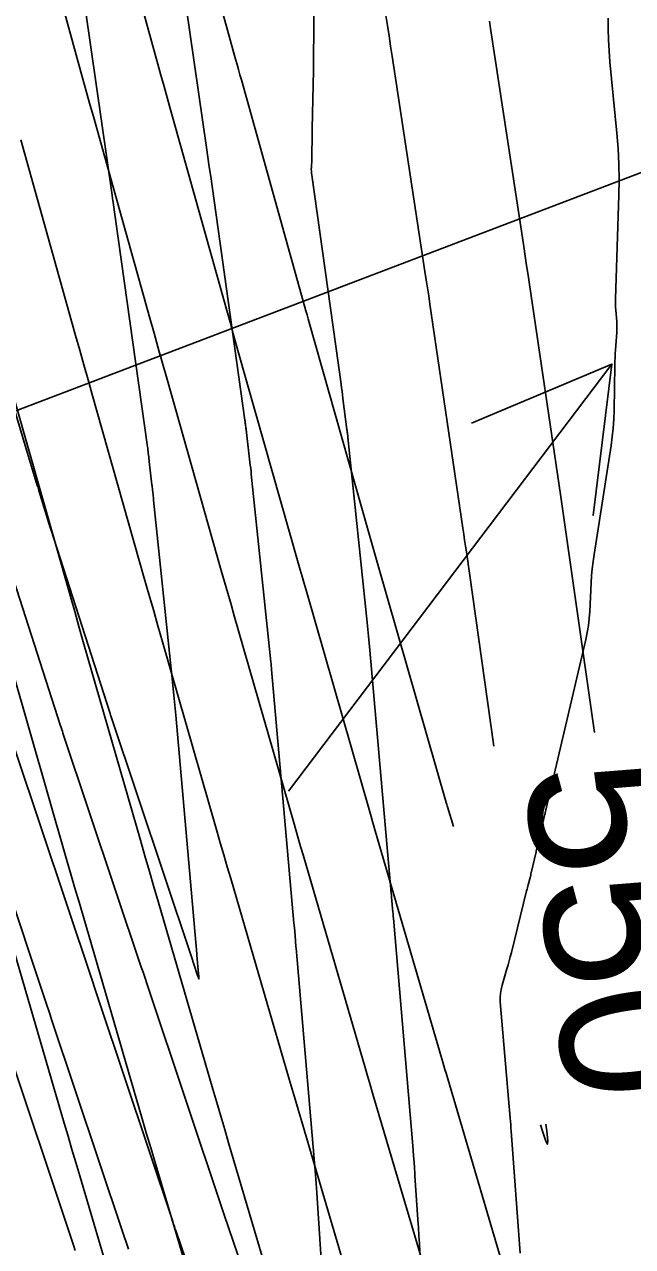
# Model space of a CAD drawing. Extents: x 954385 to 988206, y 1868364 to 1924553.
# Drawn here: x 957796.74 to 957820.67, y 1919651.02 to 1919699.08 of the extents above; entities that cross this region are included whole.
import ezdxf

# ---------------------------------------------------------------- set-up
doc = ezdxf.new("R2010")
doc.units = 0
for name, color, linetype in [('13', 7, 'Continuous'), ('16', 7, 'Continuous'), ('26', 7, 'Continuous')]:
    doc.layers.add(name, color=color, linetype=linetype)

msp = doc.modelspace()

# ---------------------------------------------------------------- linework, layer by layer
at = {"layer": '13'}
for points in [[(957812.305, 1919650.83), (957812.284, 1919651.144), (957812.263, 1919651.459), (957812.242, 1919651.773), (957812.221, 1919652.087), (957812.108, 1919653.8), (957812.102, 1919653.886), (957812.096, 1919653.972), (957812.09, 1919654.057), (957812.084, 1919654.143), (957812.059, 1919654.485), (957812.053, 1919654.57), (957812.046, 1919654.656), (957812.039, 1919654.741), (957812.032, 1919654.827), (957811.258, 1919663.933), (957811.253, 1919663.994), (957811.248, 1919664.054), (957811.243, 1919664.114), (957811.237, 1919664.175), (957811.186, 1919664.766), (957811.18, 1919664.842), (957811.173, 1919664.918), (957810.331, 1919674.471), (957810.306, 1919674.745), (957810.28, 1919675.019), (957810.253, 1919675.293), (957810.225, 1919675.567), (957809.479, 1919682.724), (957809.475, 1919682.76), (957809.471, 1919682.795), (957809.467, 1919682.83), (957809.463, 1919682.866), (957809.447, 1919683.007), (957809.442, 1919683.042), (957809.438, 1919683.077), (957809.434, 1919683.113), (957809.429, 1919683.148), (957809.274, 1919684.377), (957809.257, 1919684.516), (957809.238, 1919684.654), (957809.22, 1919684.793), (957809.2, 1919684.931), (957808.045, 1919693.158), (957808.036, 1919693.234), (957808.031, 1919693.309), (957808.029, 1919693.385), (957808.03, 1919693.461), (957808.043, 1919693.766), (957808.046, 1919693.842), (957808.049, 1919693.919), (957808.051, 1919693.995), (957808.052, 1919694.071), (957808.061, 1919694.56), (957808.063, 1919694.667), (957808.065, 1919694.774), (957808.067, 1919694.881), (957808.068, 1919694.988), (957808.11, 1919697.276), (957808.116, 1919697.693), (957808.12, 1919698.11), (957808.123, 1919698.527), (957808.123, 1919698.944), (957808.118, 1919701.583)], [(957802.951, 1919700.881), (957803.907, 1919694.249), (957803.961, 1919693.868), (957804.016, 1919693.487), (957804.07, 1919693.106), (957804.123, 1919692.725), (957805.416, 1919683.524), (957805.421, 1919683.483), (957805.427, 1919683.443), (957805.432, 1919683.403), (957805.437, 1919683.362), (957805.458, 1919683.2), (957805.463, 1919683.16), (957805.468, 1919683.119), (957805.473, 1919683.079), (957805.477, 1919683.039), (957805.616, 1919681.871), (957805.629, 1919681.753), (957805.643, 1919681.635), (957805.656, 1919681.517), (957805.668, 1919681.399), (957806.439, 1919674.01), (957806.446, 1919673.935), (957806.454, 1919673.859), (957806.461, 1919673.784), (957806.468, 1919673.708), (957807.347, 1919663.734), (957807.354, 1919663.656), (957807.374, 1919663.421), (957807.407, 1919663.039), (957807.413, 1919662.966), (957807.42, 1919662.894), (957807.426, 1919662.822), (957807.432, 1919662.749), (957808.188, 1919653.855), (957808.203, 1919653.675), (957808.217, 1919653.496), (957808.23, 1919653.316), (957808.242, 1919653.136), (957808.451, 1919649.911)], [(957799.142, 1919699.649), (957800.19, 1919692.374), (957800.197, 1919692.325), (957800.204, 1919692.276), (957800.211, 1919692.227), (957800.218, 1919692.178), (957801.568, 1919682.568), (957801.591, 1919682.4), (957801.613, 1919682.231), (957801.634, 1919682.063), (957801.654, 1919681.894), (957801.759, 1919680.983), (957801.765, 1919680.932), (957801.771, 1919680.881), (957801.776, 1919680.83), (957801.782, 1919680.78), (957801.804, 1919680.577), (957801.81, 1919680.526), (957801.815, 1919680.475), (957801.821, 1919680.424), (957801.826, 1919680.373), (957802.545, 1919673.48), (957802.585, 1919673.089), (957802.623, 1919672.699), (957802.66, 1919672.308), (957802.695, 1919671.917), (957803.523, 1919662.531), (957803.527, 1919662.479), (957803.59, 1919661.75), (957803.598, 1919661.653), (957803.606, 1919661.562), (957803.607, 1919661.548), (957803.606, 1919661.544), (957803.603, 1919661.548), (957803.598, 1919661.56), (957803.544, 1919661.72), (957803.297, 1919662.459), (957800.14, 1919671.898), (957800.132, 1919671.919), (957800.125, 1919671.941), (957800.118, 1919671.963), (957800.111, 1919671.985), (957797.777, 1919679.239), (957797.77, 1919679.261), (957797.757, 1919679.305), (957797.311, 1919680.753), (957797.296, 1919680.803), (957797.28, 1919680.854), (957797.265, 1919680.905), (957797.249, 1919680.956), (957794.417, 1919690.321)], [(957819.704, 1919699.33), (957819.706, 1919698.901), (957819.719, 1919698.471), (957819.744, 1919698.043), (957819.779, 1919697.615), (957820.048, 1919694.811), (957820.096, 1919694.201), (957820.126, 1919693.59), (957820.135, 1919692.978), (957820.126, 1919692.366), (957819.997, 1919688.293), (957819.995, 1919688.182), (957819.996, 1919688.071), (957820, 1919687.96), (957820.008, 1919687.849), (957820.045, 1919687.405), (957820.052, 1919687.294), (957820.054, 1919687.183), (957820.053, 1919687.072), (957820.047, 1919686.961), (957819.999, 1919686.28), (957819.989, 1919686.129), (957819.982, 1919685.979), (957819.976, 1919685.828), (957819.973, 1919685.677), (957819.942, 1919683.901), (957819.93, 1919683.556), (957819.906, 1919683.211), (957819.87, 1919682.867), (957819.823, 1919682.525), (957819.152, 1919678.235), (957819.112, 1919677.957), (957819.08, 1919677.679), (957819.055, 1919677.4), (957819.038, 1919677.12), (957818.985, 1919675.999), (957818.966, 1919675.72), (957818.933, 1919675.442), (957818.888, 1919675.166), (957818.831, 1919674.892), (957816.878, 1919666.574), (957816.877, 1919666.568), (957816.876, 1919666.562), (957816.875, 1919666.547), (957816.874, 1919666.541), (957816.873, 1919666.538), (957816.675, 1919665.721), (957816.672, 1919665.709), (957816.67, 1919665.697), (957816.669, 1919665.684), (957816.667, 1919665.672), (957816.663, 1919665.622), (957816.662, 1919665.609), (957816.66, 1919665.597), (957816.658, 1919665.584), (957816.655, 1919665.572), (957816.563, 1919665.249), (957816.547, 1919665.191), (957816.531, 1919665.133), (957816.516, 1919665.075), (957816.501, 1919665.016), (957815.899, 1919662.58), (957815.858, 1919662.418), (957815.815, 1919662.257), (957815.77, 1919662.096), (957815.723, 1919661.936), (957815.532, 1919661.296), (957815.492, 1919661.136), (957815.467, 1919660.973), (957815.458, 1919660.809), (957815.464, 1919660.644), (957815.853, 1919656.069), (957815.864, 1919655.942), (957815.874, 1919655.816), (957815.884, 1919655.689), (957815.893, 1919655.563), (957816.24, 1919650.756)], [(957806.947, 1919645.396), (957804.583, 1919652.31), (957804.57, 1919652.348), (957804.557, 1919652.386), (957804.544, 1919652.424), (957804.532, 1919652.462), (957801.632, 1919661.135), (957801.407, 1919661.807), (957801.34, 1919662.008), (957798.259, 1919671.217), (957798.235, 1919671.289), (957798.211, 1919671.361), (957798.188, 1919671.433), (957798.164, 1919671.505), (957795.868, 1919678.644)], [(957796.378, 1919670.537), (957799.416, 1919661.458), (957799.498, 1919661.212), (957799.723, 1919660.54), (957802.578, 1919652.001), (957802.611, 1919651.903), (957802.643, 1919651.806), (957802.676, 1919651.709), (957802.709, 1919651.612), (957804.873, 1919645.283)], [(957800.836, 1919650.913), (957800.783, 1919651.07), (957800.73, 1919651.226), (957800.677, 1919651.383), (957800.624, 1919651.54), (957797.812, 1919659.95), (957797.753, 1919660.127), (957797.583, 1919660.637), (957797.505, 1919660.868), (957794.498, 1919669.857)], [(957795.901, 1919659.36), (957798.67, 1919651.079), (957798.743, 1919650.862)]]:
    msp.add_lwpolyline(points, dxfattribs=at)
at = {"layer": '16'}
for points in [[(957802.541, 1919706.805), (957805.049, 1919697.713), (957805.106, 1919697.509), (957805.162, 1919697.305), (957805.219, 1919697.101), (957805.276, 1919696.898), (957807.776, 1919687.966), (957807.818, 1919687.814), (957807.861, 1919687.662), (957807.904, 1919687.51), (957807.947, 1919687.359), (957810.544, 1919678.208), (957810.57, 1919678.117), (957810.596, 1919678.027), (957810.621, 1919677.937), (957810.647, 1919677.846), (957813.341, 1919668.488), (957813.353, 1919668.444), (957813.366, 1919668.4), (957813.379, 1919668.356), (957813.392, 1919668.312), (957813.618, 1919667.538)], [(957816.028, 1919648.717), (957813.329, 1919657.842), (957813.287, 1919657.983), (957813.246, 1919658.124), (957813.204, 1919658.266), (957813.163, 1919658.407), (957810.547, 1919667.372), (957810.493, 1919667.558), (957810.439, 1919667.743), (957810.385, 1919667.929), (957810.332, 1919668.115), (957807.823, 1919676.834), (957807.745, 1919677.102), (957807.669, 1919677.37), (957807.592, 1919677.639), (957807.516, 1919677.907), (957805.144, 1919686.264), (957805.039, 1919686.635), (957804.934, 1919687.005), (957804.83, 1919687.376), (957804.726, 1919687.747), (957802.48, 1919695.771), (957802.357, 1919696.21), (957802.235, 1919696.648), (957802.114, 1919697.087), (957801.992, 1919697.526), (957799.654, 1919706)], [(957813.032, 1919648.293), (957810.478, 1919656.928), (957810.398, 1919657.198), (957810.319, 1919657.468), (957810.239, 1919657.738), (957810.161, 1919658.008), (957807.703, 1919666.431), (957807.607, 1919666.759), (957807.512, 1919667.087), (957807.417, 1919667.414), (957807.323, 1919667.742), (957804.998, 1919675.821), (957804.87, 1919676.267), (957804.742, 1919676.714), (957804.614, 1919677.16), (957804.487, 1919677.606), (957802.341, 1919685.17), (957802.174, 1919685.759), (957802.007, 1919686.349), (957801.841, 1919686.938), (957801.676, 1919687.528), (957799.652, 1919694.76), (957799.48, 1919695.376), (957799.308, 1919695.992), (957799.138, 1919696.608), (957798.967, 1919697.224), (957796.768, 1919705.196)], [(957815.216, 1919670.698), (957814.128, 1919678.338), (957814.095, 1919678.571), (957814.061, 1919678.805), (957814.027, 1919679.038), (957813.993, 1919679.271), (957812.693, 1919688.085), (957812.646, 1919688.405), (957812.598, 1919688.725), (957812.55, 1919689.045), (957812.501, 1919689.365), (957811.211, 1919697.831), (957811.149, 1919698.233), (957811.087, 1919698.635), (957811.025, 1919699.037), (957810.962, 1919699.438)], [(957815.036, 1919699.217), (957815.081, 1919698.922), (957816.388, 1919690.348), (957816.444, 1919689.975), (957816.501, 1919689.601), (957816.556, 1919689.227), (957816.612, 1919688.854), (957817.829, 1919680.597), (957817.897, 1919680.139), (957817.963, 1919679.681), (957818.029, 1919679.222), (957818.095, 1919678.764), (957819.167, 1919671.239)], [(957810.036, 1919647.869), (957807.627, 1919656.014), (957807.509, 1919656.412), (957807.392, 1919656.811), (957807.275, 1919657.209), (957807.158, 1919657.608), (957804.858, 1919665.491), (957804.722, 1919665.96), (957804.585, 1919666.43), (957804.449, 1919666.899), (957804.314, 1919667.369), (957802.173, 1919674.808), (957801.994, 1919675.432), (957801.815, 1919676.057), (957801.637, 1919676.681), (957801.459, 1919677.306), (957799.408, 1919684.532), (957799.244, 1919685.112), (957799.08, 1919685.692), (957798.917, 1919686.272), (957798.754, 1919686.852), (957796.602, 1919694.541)], [(957804.043, 1919647.021), (957801.912, 1919654.229), (957801.724, 1919654.863), (957801.538, 1919655.497), (957801.352, 1919656.132), (957801.166, 1919656.766), (957799.049, 1919664.023), (957798.89, 1919664.57), (957798.731, 1919665.116), (957798.573, 1919665.662), (957798.415, 1919666.209), (957796.218, 1919673.843), (957796.089, 1919674.293), (957795.96, 1919674.743), (957795.832, 1919675.193), (957795.704, 1919675.643), (957793.351, 1919683.931), (957793.288, 1919684.154), (957793.225, 1919684.378), (957793.162, 1919684.601), (957793.099, 1919684.825), (957790.879, 1919692.758)], [(957801.088, 1919646.458), (957798.916, 1919653.805), (957798.763, 1919654.322), (957798.61, 1919654.84), (957798.458, 1919655.358), (957798.307, 1919655.876), (957796.046, 1919663.624), (957795.925, 1919664.041), (957795.804, 1919664.459), (957795.683, 1919664.877), (957795.562, 1919665.294), (957793.209, 1919673.47), (957793.121, 1919673.778), (957793.033, 1919674.086), (957792.945, 1919674.394), (957792.857, 1919674.702), (957790.323, 1919683.63), (957790.31, 1919683.675), (957790.297, 1919683.721), (957790.285, 1919683.766), (957790.272, 1919683.812), (957789.821, 1919685.424)], [(957807.039, 1919647.445), (957804.775, 1919655.1), (957804.62, 1919655.627), (957804.465, 1919656.154), (957804.31, 1919656.681), (957804.156, 1919657.209), (957802.014, 1919664.55), (957801.836, 1919665.162), (957801.658, 1919665.773), (957801.481, 1919666.384), (957801.305, 1919666.996), (957799.227, 1919674.216), (957799.057, 1919674.808), (957798.888, 1919675.4), (957798.719, 1919675.992), (957798.55, 1919676.584), (957796.38, 1919684.231)], [(957817.052, 1919655.809), (957817.136, 1919655.522), (957817.254, 1919655.16), (957817.319, 1919655.044), (957817.331, 1919655.176), (957817.291, 1919655.555), (957817.254, 1919655.837)]]:
    msp.add_lwpolyline(points, dxfattribs=at)
at = {"layer": '26'}
for points in [[(957757.131, 1919668.928), (957827.992, 1919695.917), (957824.204, 1919691.264), (957827.992, 1919695.917), (957822.069, 1919696.871)], [(957807.131, 1919668.928), (957819.858, 1919685.727), (957819.112, 1919679.774), (957819.858, 1919685.727), (957814.329, 1919683.397)]]:
    msp.add_lwpolyline(points, dxfattribs=at)

# ---------------------------------------------------------------- texts
at = {"layer": '16'}
msp.add_text('550', height=6, rotation=277.7927, dxfattribs=at).set_placement((957816.34, 1919669.77))

doc.saveas('drawing.dxf')
